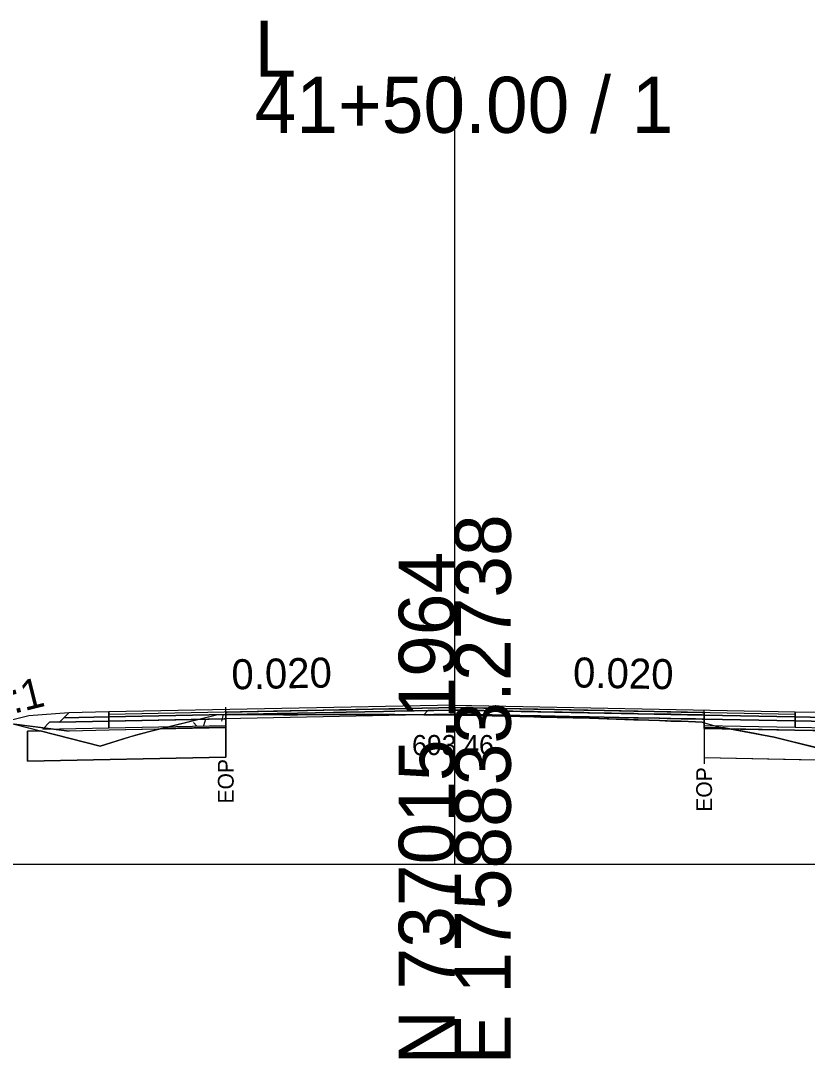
# Model space of a CAD drawing. Extents: x -26 to 4303, y -10 to 9577.
# Drawn here: x 3128.3 to 3167.6, y 1490.3 to 1542.1 of the extents above; entities that cross this region are included whole.
import ezdxf

# ---------------------------------------------------------------- set-up
doc = ezdxf.new("R2010")
doc.units = 0
for name, color, linetype in [('Exist CMT Pavement', 7, 'Continuous'), ('Old_Level_2', 7, 'Continuous'), ('Pattern 3', 7, 'Continuous'), ('Prop CMT Conc Surface', 7, 'Continuous'), ('Prop CMT Concrete Structures', 7, 'Continuous'), ('Prop CMT Pvmt Course 1', 7, 'Continuous'), ('Prop CMT Pvmt Course 1 CG', 7, 'Continuous'), ('Prop CMT Pvmt Course 1 Wedge', 7, 'Continuous'), ('Prop CMT Pvmt Course 2', 7, 'Continuous'), ('Prop CMT Pvmt Course 2 Wedge', 7, 'Continuous'), ('Prop CMT Pvmt Course 3', 7, 'Continuous'), ('Prop CMT Pvmt Surface', 7, 'Continuous'), ('Prop CMT Pvmt Surface Shoulder', 7, 'Continuous'), ('Prop CMT Pvmt Wedge Surface 1', 7, 'Continuous'), ('Prop CMT Pvmt Wedge Surface 2', 7, 'Continuous'), ('Prop CMT Pvmt Wedge Surface 3', 7, 'Continuous'), ('Prop CMT Shld Paved Course 1', 7, 'Continuous'), ('Prop CMT Shld Paved Course 2', 7, 'Continuous'), ('Prop CMT Shld Paved Course 3', 7, 'Continuous'), ('Prop CMT Slope Grass', 7, 'Continuous'), ('Prop CMT Subgrade Earthwork', 7, 'Continuous'), ('Prop Road Sect_ Recs - UC Shallow (Outline)', 7, 'Continuous'), ('Prop Shade Light', 7, 'Continuous'), ('Prop XS DDE Elevations', 7, 'Continuous'), ('Prop XS Ditch Standard Text', 7, 'Continuous'), ('Prop XS SE Text', 7, 'Continuous'), ('Prop XS Side Slope Text', 7, 'Continuous'), ('Prop XS Wedging', 7, 'Continuous'), ('Scratch_Level_2', 7, 'Continuous')]:
    doc.layers.add(name, color=color, linetype=linetype)

msp = doc.modelspace()

# ---------------------------------------------------------------- linework, layer by layer
at = {"layer": 'Exist CMT Pavement'}
for points in [[(3150, 1507.957), (3132.722, 1507.611)], [(3150, 1507.957), (3167, 1507.617)]]:
    msp.add_lwpolyline(points, dxfattribs=at)
at = {"layer": 'Old_Level_2'}
for p, q in [((3150, 1500), (3150, 1539.345)), ((3150, 1500), (3150, 1539.345)), ((3000, 1500), (3150, 1500)), ((3000, 1500), (3150, 1500)), ((3150, 1500), (3300, 1500)), ((3150, 1500), (3300, 1500))]:
    msp.add_line(p, q, dxfattribs=at)
at = {"layer": 'Pattern 3'}
for points in [[(3138.56, 1507.478), (3138.56, 1506.853), (3135.355, 1506.789), (3138.095, 1507.468), (3138.562, 1507.478)], [(3163.103, 1506.881), (3163.475, 1506.812), (3162.457, 1506.832), (3162.456, 1507.073), (3163.104, 1506.881)]]:
    msp.add_lwpolyline(points, dxfattribs=at)
at = {"layer": 'Prop CMT Conc Surface'}
for points in [[(3138.56, 1507.478), (3132.722, 1507.361)], [(3138.56, 1507.269), (3138.56, 1507.478)], [(3162.456, 1507.249), (3162.456, 1507.457)], [(3162.456, 1507.457), (3167, 1507.367)], [(3132.722, 1507.361), (3132.722, 1507.153)], [(3132.722, 1507.153), (3138.56, 1507.269)], [(3167, 1507.158), (3162.456, 1507.249)], [(3167, 1507.367), (3167, 1507.158)]]:
    msp.add_lwpolyline(points, dxfattribs=at)
at = {"layer": 'Prop CMT Concrete Structures'}
for points in [[(3132.722, 1507.361), (3132.722, 1507.611)], [(3138.56, 1507.478), (3132.722, 1507.361)], [(3150, 1507.832), (3138.56, 1507.603)], [(3138.56, 1507.603), (3138.56, 1507.478)], [(3150, 1507.832), (3162.456, 1507.582)], [(3162.456, 1507.582), (3162.456, 1507.457)], [(3162.456, 1507.457), (3167, 1507.367)], [(3167, 1507.367), (3167, 1507.617)]]:
    msp.add_lwpolyline(points, dxfattribs=at)
at = {"layer": 'Prop CMT Pvmt Course 1'}
for points in [[(3138.56, 1507.269), (3132.722, 1507.153)], [(3132.722, 1507.153), (3132.722, 1506.819)], [(3132.722, 1506.819), (3138.56, 1506.936)], [(3138.56, 1506.936), (3138.56, 1507.269)], [(3162.456, 1507.249), (3167, 1507.158)], [(3162.456, 1506.916), (3162.456, 1507.249)], [(3167, 1507.158), (3167, 1506.825)], [(3167, 1506.825), (3162.456, 1506.916)]]:
    msp.add_lwpolyline(points, dxfattribs=at)
at = {"layer": 'Prop CMT Pvmt Course 1 Wedge'}
for points in [[(3148.452, 1507.467), (3148.946, 1507.477)], [(3150, 1507.457), (3149.776, 1507.46), (3148.946, 1507.462), (3148.452, 1507.467)], [(3148.946, 1507.477), (3149.776, 1507.494), (3150, 1507.498)], [(3150, 1507.498), (3150, 1507.457)], [(3150, 1507.498), (3150.058, 1507.497), (3150.508, 1507.488), (3150.734, 1507.484), (3150.909, 1507.48), (3151.447, 1507.469), (3151.87, 1507.461), (3153.948, 1507.419), (3154.302, 1507.412), (3156.449, 1507.369), (3156.734, 1507.364), (3158.95, 1507.319), (3159.154, 1507.315), (3160.232, 1507.294), (3160.604, 1507.286), (3160.792, 1507.282), (3161.317, 1507.272), (3162.018, 1507.258), (3162.365, 1507.251), (3162.456, 1507.249)], [(3162.456, 1507.073), (3162.365, 1507.1), (3162.018, 1507.114), (3161.317, 1507.141), (3160.792, 1507.157), (3160.604, 1507.164), (3160.232, 1507.177), (3159.154, 1507.208), (3158.95, 1507.214), (3156.734, 1507.298), (3156.449, 1507.309), (3154.302, 1507.356), (3153.948, 1507.362), (3151.87, 1507.424), (3151.447, 1507.436), (3150.909, 1507.444), (3150.734, 1507.441), (3150.508, 1507.449), (3150.058, 1507.456), (3150, 1507.457)], [(3162.456, 1507.249), (3162.456, 1507.073)]]:
    msp.add_lwpolyline(points, dxfattribs=at)
at = {"layer": 'Prop CMT Pvmt Course 2'}
for points in [[(3132.722, 1507.611), (3130.722, 1507.571), (3130.467, 1507.316)], [(3132.722, 1507.361), (3132.722, 1507.611)], [(3167, 1507.617), (3169, 1507.577), (3169.255, 1507.321)], [(3167, 1507.367), (3167, 1507.617)], [(3130.467, 1507.316), (3132.722, 1507.361)], [(3169.255, 1507.321), (3167, 1507.367)]]:
    msp.add_lwpolyline(points, dxfattribs=at)
at = {"layer": 'Prop CMT Pvmt Course 2 Wedge'}
msp.add_lwpolyline([(3130.722, 1507.571), (3128.722, 1507.411), (3127.392, 1507.078)], dxfattribs=at)
at = {"layer": 'Prop CMT Pvmt Course 3'}
for points in [[(3132.722, 1507.361), (3130.467, 1507.316), (3130.254, 1507.103)], [(3130.254, 1507.103), (3132.722, 1507.153)], [(3132.722, 1507.153), (3132.722, 1507.361)], [(3167, 1507.367), (3169.255, 1507.321), (3169.468, 1507.109)], [(3167, 1507.158), (3167, 1507.367)], [(3169.468, 1507.109), (3167, 1507.158)]]:
    msp.add_lwpolyline(points, dxfattribs=at)
at = {"layer": 'Prop CMT Pvmt Surface'}
for points in [[(3150, 1507.707), (3132.722, 1507.361)], [(3132.722, 1507.361), (3132.722, 1507.611)], [(3150, 1507.707), (3167, 1507.367)], [(3167, 1507.367), (3167, 1507.617)]]:
    msp.add_lwpolyline(points, dxfattribs=at)
at = {"layer": 'Prop CMT Pvmt Surface Shoulder'}
for points in [[(3138.562, 1507.482), (3138.624, 1507.484), (3138.883, 1507.481), (3139.072, 1507.478), (3141.129, 1507.48), (3141.443, 1507.469), (3142.142, 1507.468), (3143.944, 1507.479), (3144.574, 1507.478), (3146.445, 1507.482), (3147.006, 1507.481), (3148.946, 1507.462), (3149.776, 1507.46), (3149.998, 1507.457)], [(3149.998, 1507.457), (3150.058, 1507.456), (3150.508, 1507.449), (3150.734, 1507.441), (3150.909, 1507.444), (3151.447, 1507.436), (3151.87, 1507.424), (3153.948, 1507.362), (3154.302, 1507.356), (3156.449, 1507.309), (3156.734, 1507.298), (3158.95, 1507.214), (3159.154, 1507.208), (3160.232, 1507.177), (3160.604, 1507.164), (3160.792, 1507.157), (3161.317, 1507.141), (3162.018, 1507.114), (3162.365, 1507.1), (3162.455, 1507.073)]]:
    msp.add_lwpolyline(points, dxfattribs=at)
at = {"layer": 'Prop CMT Pvmt Wedge Surface 1'}
for p, q in [((3127.392, 1507.078), (3130.74, 1506.654)), ((3132.74, 1506.694), (3130.74, 1506.654)), ((3138.56, 1506.811), (3132.74, 1506.694)), ((3162.457, 1506.79), (3166.982, 1506.7)), ((3166.982, 1506.7), (3168.982, 1506.66))]:
    msp.add_line(p, q, dxfattribs=at)
for points in [[(3138.56, 1506.811), (3138.562, 1507.482)], [(3162.457, 1506.79), (3162.455, 1507.073)]]:
    msp.add_lwpolyline(points, dxfattribs=at)
at = {"layer": 'Prop CMT Pvmt Wedge Surface 2'}
for points in [[(3138.56, 1507.603), (3138.624, 1507.604), (3138.883, 1507.609), (3139.072, 1507.613), (3141.129, 1507.654), (3141.443, 1507.66), (3142.142, 1507.674), (3143.944, 1507.71), (3144.574, 1507.723), (3146.445, 1507.76), (3147.006, 1507.772), (3148.946, 1507.81), (3149.776, 1507.827), (3150, 1507.832)], [(3150, 1507.707), (3149.776, 1507.702), (3148.946, 1507.685), (3147.006, 1507.647), (3146.445, 1507.635), (3144.574, 1507.598), (3143.944, 1507.585), (3142.142, 1507.549), (3141.443, 1507.535), (3141.129, 1507.529), (3139.072, 1507.488), (3138.883, 1507.484), (3138.776, 1507.482), (3138.624, 1507.484), (3138.56, 1507.482)], [(3138.56, 1507.482), (3138.56, 1507.603)], [(3150, 1507.832), (3150, 1507.707)], [(3150, 1507.832), (3150.058, 1507.83), (3150.508, 1507.821), (3150.734, 1507.817), (3150.909, 1507.813), (3151.447, 1507.803), (3151.87, 1507.794), (3153.948, 1507.753), (3154.302, 1507.745), (3156.449, 1507.703), (3156.734, 1507.697), (3158.95, 1507.653), (3159.154, 1507.648), (3160.232, 1507.627), (3160.604, 1507.619), (3160.792, 1507.616), (3161.317, 1507.605), (3162.018, 1507.591), (3162.365, 1507.584), (3162.456, 1507.582)], [(3162.456, 1507.457), (3162.365, 1507.459), (3162.018, 1507.466), (3161.317, 1507.48), (3160.792, 1507.491), (3160.604, 1507.494), (3160.232, 1507.502), (3159.154, 1507.523), (3158.95, 1507.528), (3156.734, 1507.572), (3156.449, 1507.578), (3154.302, 1507.62), (3153.948, 1507.628), (3151.87, 1507.669), (3151.447, 1507.678), (3150.909, 1507.688), (3150.734, 1507.692), (3150.508, 1507.696), (3150.058, 1507.705), (3150, 1507.707)], [(3162.456, 1507.582), (3162.456, 1507.457)]]:
    msp.add_lwpolyline(points, dxfattribs=at)
at = {"layer": 'Prop CMT Pvmt Wedge Surface 3'}
for points in [[(3150, 1507.498), (3149.776, 1507.494), (3148.946, 1507.477), (3148.452, 1507.467), (3147.006, 1507.481), (3146.445, 1507.482), (3144.574, 1507.478), (3143.944, 1507.479), (3142.142, 1507.468), (3141.443, 1507.469), (3141.129, 1507.48), (3139.072, 1507.478), (3138.883, 1507.481), (3138.776, 1507.482)], [(3138.776, 1507.482), (3138.883, 1507.484)], [(3138.883, 1507.484), (3139.072, 1507.488), (3141.129, 1507.529), (3141.443, 1507.535), (3142.142, 1507.549), (3143.944, 1507.585), (3144.574, 1507.598), (3146.445, 1507.635), (3147.006, 1507.647), (3148.946, 1507.685), (3149.776, 1507.702), (3150, 1507.707)], [(3150, 1507.707), (3150, 1507.498)], [(3150, 1507.707), (3150.058, 1507.705), (3150.508, 1507.696), (3150.734, 1507.692), (3150.909, 1507.688), (3151.447, 1507.678), (3151.87, 1507.669), (3153.948, 1507.628), (3154.302, 1507.62), (3156.449, 1507.578), (3156.734, 1507.572), (3158.95, 1507.528), (3159.154, 1507.523), (3160.232, 1507.502), (3160.604, 1507.494), (3160.792, 1507.491), (3161.317, 1507.48), (3162.018, 1507.466), (3162.365, 1507.459), (3162.456, 1507.457)], [(3162.456, 1507.249), (3162.365, 1507.251), (3162.018, 1507.258), (3161.317, 1507.272), (3160.792, 1507.282), (3160.604, 1507.286), (3160.232, 1507.294), (3159.154, 1507.315), (3158.95, 1507.319), (3156.734, 1507.364), (3156.449, 1507.369), (3154.302, 1507.412), (3153.948, 1507.419), (3151.87, 1507.461), (3151.447, 1507.469), (3150.909, 1507.48), (3150.734, 1507.484), (3150.508, 1507.488), (3150.058, 1507.497), (3150, 1507.498)], [(3162.456, 1507.457), (3162.456, 1507.249)]]:
    msp.add_lwpolyline(points, dxfattribs=at)
at = {"layer": 'Prop CMT Shld Paved Course 1'}
for points in [[(3132.722, 1507.153), (3132.722, 1507.611)], [(3150, 1507.498), (3132.722, 1507.153)], [(3150, 1507.498), (3167, 1507.158)], [(3167, 1507.158), (3167, 1507.617)]]:
    msp.add_lwpolyline(points, dxfattribs=at)
at = {"layer": 'Prop CMT Shld Paved Course 2'}
for points in [[(3132.722, 1507.611), (3130.722, 1507.571)], [(3167, 1507.617), (3169, 1507.577)]]:
    msp.add_lwpolyline(points, dxfattribs=at)
at = {"layer": 'Prop CMT Shld Paved Course 3'}
for points in [[(3150, 1507.957), (3132.722, 1507.611)], [(3132.722, 1507.611), (3132.722, 1507.361)], [(3132.722, 1507.361), (3138.56, 1507.478)], [(3138.56, 1507.603), (3150, 1507.832)], [(3138.56, 1507.478), (3138.56, 1507.603)], [(3150, 1507.707), (3150, 1507.957)], [(3150, 1507.957), (3167, 1507.617)], [(3150, 1507.832), (3150, 1507.707), (3150, 1507.707)], [(3162.456, 1507.582), (3150, 1507.832)], [(3162.456, 1507.457), (3162.456, 1507.582)], [(3167, 1507.367), (3162.456, 1507.457)], [(3167, 1507.617), (3167, 1507.367)]]:
    msp.add_lwpolyline(points, dxfattribs=at)
at = {"layer": 'Prop CMT Slope Grass'}
msp.add_lwpolyline([(3119.702, 1509.129), (3132.28, 1505.901), (3134.079, 1506.472), (3138.09, 1507.467), (3138.624, 1507.484), (3139.072, 1507.478), (3140.726, 1507.478), (3141.443, 1507.469), (3142.142, 1507.468), (3143.944, 1507.479), (3144.574, 1507.478), (3146.445, 1507.482), (3147.006, 1507.481), (3148.946, 1507.462), (3150.058, 1507.456), (3150.508, 1507.449), (3150.909, 1507.444), (3151.447, 1507.436), (3151.87, 1507.424), (3153.948, 1507.362), (3154.302, 1507.356), (3156.734, 1507.298), (3159.154, 1507.208), (3160.232, 1507.177), (3160.792, 1507.157), (3161.317, 1507.141), (3162.018, 1507.114), (3162.365, 1507.1), (3163.101, 1506.882), (3165.949, 1506.352), (3168.288, 1505.767)], dxfattribs=at)
at = {"layer": 'Prop CMT Subgrade Earthwork'}
for points in [[(3132.722, 1507.153), (3130.254, 1507.103), (3129.754, 1507.093), (3129.414, 1506.753)], [(3132.722, 1506.819), (3132.722, 1507.153)], [(3167, 1507.158), (3169.468, 1507.109), (3169.968, 1507.099), (3170.308, 1506.759)], [(3167, 1506.825), (3167, 1507.158)], [(3129.414, 1506.753), (3132.722, 1506.819)], [(3170.308, 1506.759), (3167, 1506.825)]]:
    msp.add_lwpolyline(points, dxfattribs=at)
at = {"layer": 'Prop Road Sect_ Recs - UC Shallow (Outline)'}
for points in [[(3128.653, 1506.655), (3129.293, 1506.667), (3132.28, 1505.901), (3134.079, 1506.472), (3135.355, 1506.789), (3138.56, 1506.853), (3138.556, 1505.353), (3128.653, 1505.155)], [(3171.356, 1505.154), (3171.356, 1506.188), (3168.288, 1505.768), (3167.92, 1505.859), (3166.065, 1506.324), (3165, 1506.529), (3163.475, 1506.812), (3162.457, 1506.832), (3162.456, 1505.332)]]:
    msp.add_lwpolyline(points, close=True, dxfattribs=at)
at = {"layer": 'Prop Shade Light'}
for p, q in [((3128.653, 1506.655), (3128.653, 1505.155)), ((3135.355, 1506.789), (3133.612, 1506.324)), ((3138.56, 1506.853), (3135.355, 1506.789)), ((3138.556, 1505.353), (3138.56, 1506.853)), ((3162.457, 1506.832), (3162.456, 1505.332)), ((3168.288, 1505.767), (3165.949, 1506.352)), ((3128.653, 1505.155), (3138.556, 1505.353)), ((3162.456, 1505.332), (3171.356, 1505.154))]:
    msp.add_line(p, q, dxfattribs=at)
for points in [[(3133.612, 1506.324), (3132.28, 1505.901), (3129.293, 1506.667), (3128.653, 1506.655)], [(3165.949, 1506.352), (3163.475, 1506.812), (3162.937, 1506.823), (3162.457, 1506.832)]]:
    msp.add_lwpolyline(points, dxfattribs=at)
at = {"layer": 'Prop XS DDE Elevations'}
for points in [[(3138.09, 1507.467), (3138.562, 1507.482), (3138.56, 1506.811), (3135.171, 1506.743)], [(3138.624, 1507.484), (3139.072, 1507.478), (3138.883, 1507.481)], [(3139.072, 1507.478), (3140.726, 1507.478), (3141.443, 1507.469), (3141.129, 1507.48)], [(3149.998, 1507.457), (3150.058, 1507.456), (3148.946, 1507.462), (3149.776, 1507.46)], [(3127.983, 1507.004), (3132.28, 1505.901), (3134.079, 1506.472), (3135.171, 1506.743), (3132.74, 1506.694), (3130.74, 1506.654)], [(3150.734, 1507.441), (3150.909, 1507.444), (3150.508, 1507.449)], [(3154.302, 1507.356), (3156.449, 1507.309), (3156.734, 1507.298)], [(3156.734, 1507.298), (3158.95, 1507.214), (3159.154, 1507.208)], [(3162.457, 1506.79), (3162.455, 1507.073), (3163.101, 1506.882), (3163.728, 1506.765)], [(3173.937, 1506.541), (3174.312, 1506.588), (3168.982, 1506.66), (3166.982, 1506.7), (3163.728, 1506.765), (3165.949, 1506.352), (3168.288, 1505.767)]]:
    msp.add_lwpolyline(points, close=True, dxfattribs=at)
at = {"layer": 'Prop XS Ditch Standard Text'}
for p, q in [((3138.56, 1507.482), (3138.56, 1505.432)), ((3162.456, 1507.073), (3162.456, 1505.022))]:
    msp.add_line(p, q, dxfattribs=at)
at = {"layer": 'Prop XS Wedging'}
for p, q in [((3138.562, 1507.482), (3138.562, 1507.856)), ((3138.562, 1507.603), (3138.562, 1507.482)), ((3147.006, 1507.481), (3148.454, 1507.467)), ((3148.658, 1507.68), (3148.454, 1507.467)), ((3148.454, 1507.467), (3148.658, 1507.68)), ((3148.658, 1507.68), (3148.454, 1507.467)), ((3148.658, 1507.68), (3149.995, 1507.706)), ((3149.995, 1507.707), (3150, 1507.706)), ((3150, 1507.706), (3150.005, 1507.707)), ((3150.005, 1507.706), (3162.456, 1507.457)), ((3162.455, 1507.073), (3162.456, 1507.457)), ((3162.456, 1507.073), (3162.456, 1507.721)), ((3162.456, 1507.457), (3162.456, 1507.582)), ((3150.508, 1507.449), (3150.909, 1507.444)), ((3160.792, 1507.157), (3161.317, 1507.141))]:
    msp.add_line(p, q, dxfattribs=at)
for points in [[(3150.002, 1507.832), (3132.724, 1507.486)], [(3150, 1507.832), (3149.998, 1507.831), (3138.562, 1507.603)], [(3138.562, 1507.482), (3138.624, 1507.484), (3138.883, 1507.481), (3139.072, 1507.478), (3140.726, 1507.479), (3141.129, 1507.48), (3141.443, 1507.469), (3142.142, 1507.468)], [(3142.142, 1507.468), (3143.944, 1507.479), (3144.574, 1507.478)], [(3144.574, 1507.478), (3146.445, 1507.482), (3147.006, 1507.481)], [(3148.454, 1507.467), (3148.946, 1507.462), (3149.776, 1507.46), (3149.998, 1507.457)], [(3150.005, 1507.707), (3148.658, 1507.68)], [(3150, 1507.706), (3149.995, 1507.706), (3148.658, 1507.68)], [(3149.995, 1507.707), (3166.995, 1507.367)], [(3149.995, 1507.706), (3149.995, 1507.707)], [(3149.998, 1507.832), (3166.998, 1507.492)], [(3149.998, 1507.457), (3150.058, 1507.456), (3150.508, 1507.449)], [(3162.456, 1507.582), (3150.002, 1507.831), (3150, 1507.832)], [(3162.456, 1507.457), (3150.005, 1507.706), (3150, 1507.706)], [(3150.005, 1507.707), (3150.005, 1507.706)], [(3150.909, 1507.444), (3151.447, 1507.436), (3151.87, 1507.424)], [(3151.87, 1507.424), (3153.948, 1507.362), (3154.302, 1507.356)], [(3154.302, 1507.356), (3156.449, 1507.309), (3156.734, 1507.298)], [(3156.734, 1507.298), (3158.95, 1507.215), (3159.154, 1507.208), (3160.232, 1507.177), (3160.604, 1507.164), (3160.792, 1507.157)], [(3161.317, 1507.141), (3162.018, 1507.114), (3162.365, 1507.1), (3162.455, 1507.073)]]:
    msp.add_lwpolyline(points, dxfattribs=at)
at = {"layer": 'Scratch_Level_2'}
for p, q in [((3138.424, 1507.475), (3138.339, 1507.157)), ((3136.94, 1507.084), (3137.116, 1506.907)), ((3137.544, 1507.245), (3137.455, 1506.914))]:
    msp.add_line(p, q, dxfattribs=at)

# ---------------------------------------------------------------- texts
at = {"layer": 'Old_Level_2'}
for s, p in [('L', (3140, 1539.345)), ('L', (3140, 1539.345)), ('41+50.00 / 1', (3140, 1536.545)), ('41+50.00 / 1', (3140, 1536.545))]:
    msp.add_text(s, height=2.8, dxfattribs=at).set_placement(p)
for s, p in [('E 1758833.2738', (3152.8, 1490)), ('E 1758833.2738', (3152.8, 1490)), ('N 737015.1964', (3150, 1490)), ('N 737015.1964', (3150, 1490))]:
    msp.add_text(s, height=2.8, rotation=90, dxfattribs=at).set_placement(p)
at = {"layer": 'Prop CMT Pvmt Course 1 CG'}
msp.add_text('693.46', height=1, dxfattribs=at).set_placement((3147.864, 1505.457))
at = {"layer": 'Prop XS Ditch Standard Text'}
for p in [(3138.954, 1503.034), (3162.85, 1502.624)]:
    msp.add_text('EOP', height=0.7874, rotation=90, dxfattribs=at).set_placement(p)
at = {"layer": 'Prop XS SE Text'}
for rotation, p in [(1.1458, (3138.856, 1508.734)), (358.8542, (3155.896, 1508.839))]:
    msp.add_text('0.020', height=1.5, rotation=rotation, dxfattribs=at).set_placement(p)
at = {"layer": 'Prop XS Side Slope Text'}
msp.add_text('4:1', height=1.5, rotation=14.0362, dxfattribs=at).set_placement((3126.89, 1507.249))

doc.saveas('drawing.dxf')
